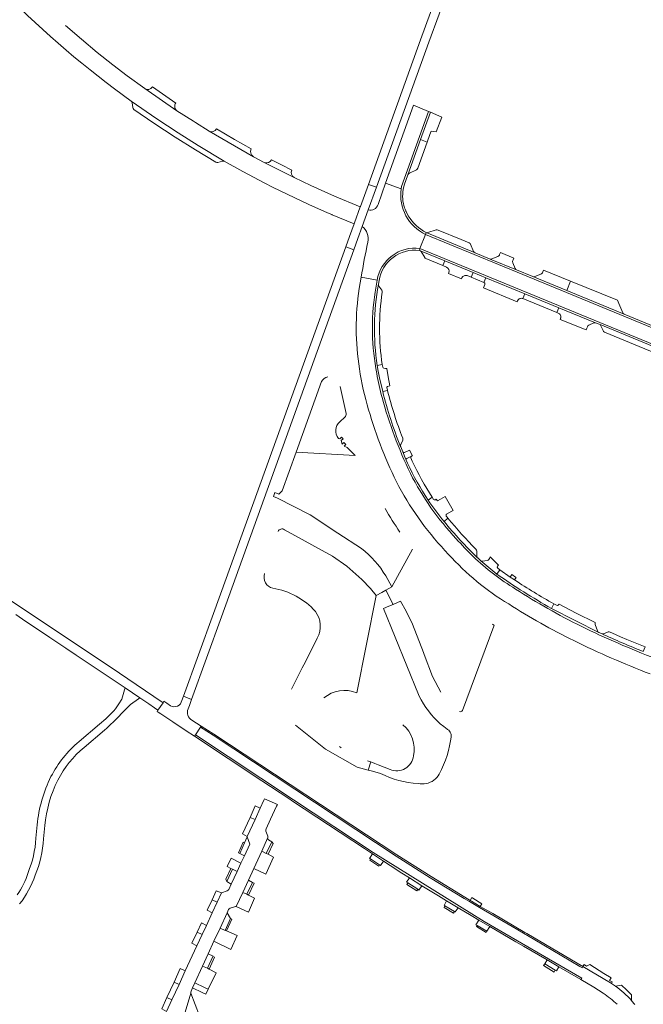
# Model space of a CAD drawing. Header units: metres. Extents: x 166325 to 190320, y 381923 to 404576.
# Tile 805 of 1056: x 176964 to 177188, y 396678 to 397032. Entities that reach past the tile are written whole.
import ezdxf

# ---------------------------------------------------------------- set-up
doc = ezdxf.new("R2010")
doc.units = ezdxf.units.M
for name, color, linetype, lineweight in [('B-WE-OG-WATER_MEER-GV', 8, 'Continuous', 18), ('B-WE-VH-VERHARDING_ASFALT-GV', 8, 'Continuous', 18), ('B-WE-VH-VERHARDING_BETONSTRAATSTEEN-GV', 8, 'Continuous', 18), ('B-WE-VH-VERHARDING_STRAATBAKSTEEN-GV', 8, 'Continuous', 18)]:
    doc.layers.add(name, color=color, linetype=linetype, lineweight=lineweight)

msp = doc.modelspace()

# ---------------------------------------------------------------- linework, layer by layer
at = {"layer": 'B-WE-OG-WATER_MEER-GV'}
for points in [[(177074.684, 396903.949, 0.211831), (177072.375, 396902.17)], [(177080.747, 396889.346, 0.261175), (177081.221, 396890.731)], [(177078.483, 396881.771, -0.4135938), (177078.966, 396887.731)], [(177100.572, 396848.054, -0.0188983), (177095.249, 396856.481)], [(177059.012, 396848.892, 0.4993769), (177056.773, 396848.278)], [(177086.752, 396842.108, -0.0988226), (177095.486, 396832.253)], [(177051.872, 396833.075, 0.4391408), (177054.843, 396827.827)], [(177054.843, 396827.827, -0.1706684), (177070.155, 396819.498)], [(177070.155, 396819.498, -0.2923151), (177070.839, 396809.899)], [(177073.194, 396788.334, -0.2805258), (177085.022, 396790.222)], [(177122.046, 396783.434, 0.3589353), (177123.071, 396783.872)], [(177101.65, 396778.689, -0.2782376), (177105.449, 396767.472)], [(177105.449, 396767.472, -0.4913167), (177097.06, 396762.588)], [(177093.656, 396761.193, 0.1083468), (177107.114, 396757.561)]]:
    msp.add_lwpolyline(points, format="xyb", dxfattribs=at)
at = {"layer": 'B-WE-OG-WATER_MEER-GV', "flags": 128}
for points in [[(177072.375, 396902.17), (177063.2, 396876.786), (177084.507, 396875.616), (177081.569, 396878.432), (177080.522, 396878.968), (177081.137, 396879.583), (177080.422, 396880.299), (177079.807, 396879.683), (177079.477, 396880.939), (177080.151, 396881.54), (177079.604, 396882.154), (177078.93, 396881.553), (177078.483, 396881.771)], [(177081.221, 396890.731), (177079.034, 396900.462)], [(177078.966, 396887.731), (177080.747, 396889.346)], [(177084.507, 396875.616), (177063.2, 396876.786), (177058.174, 396862.88), (177057.048, 396861.724), (177055.613, 396862.268)], [(177055.613, 396862.268), (177055.063, 396860.821), (177056.499, 396860.276), (177068.314, 396854.281), (177078.234, 396847.613), (177086.752, 396842.108)], [(177085.022, 396790.222), (177092.028, 396825.209), (177089.986, 396827.694), (177086.874, 396830.962), (177081.526, 396835.814), (177076.361, 396839.421), (177059.012, 396848.892)], [(177095.486, 396832.253), (177097.73, 396828.33), (177105.077, 396841.878)], [(177105.077, 396841.878), (177097.73, 396828.33), (177095.569, 396827.147), (177098.119, 396822.027), (177100.781, 396823.165), (177102.831, 396819.545), (177105.063, 396814.943), (177109.068, 396804.719), (177109.359, 396803.937), (177112.29, 396796.038), (177115.352, 396790.439)], [(177107.114, 396757.561), (177107.862, 396757.431), (177108.608, 396757.384), (177109.355, 396757.416), (177110.093, 396757.528), (177110.816, 396757.718), (177111.514, 396757.985), (177112.18, 396758.324), (177112.806, 396758.733), (177113.385, 396759.206), (177113.909, 396759.738), (177114.374, 396760.323), (177114.774, 396760.955), (177115.577, 396762.584), (177116.308, 396764.247), (177116.965, 396765.941), (177117.547, 396767.661), (177118.052, 396769.406), (177118.481, 396771.172), (177118.831, 396772.954), (177119.031, 396774.226), (177119.074, 396774.687), (177119.037, 396775.148), (177118.921, 396775.596), (177118.73, 396776.018), (177118.47, 396776.4), (177118.147, 396776.732), (177117.772, 396777.003), (177117.612, 396777.092), (177116.347, 396778.037), (177115.132, 396779.045), (177113.969, 396780.114), (177112.862, 396781.239), (177111.813, 396782.42), (177110.826, 396783.652), (177109.902, 396784.932), (177109.044, 396786.258), (177108.255, 396787.625), (177107.535, 396789.031), (177107.281, 396789.574), (177094.718, 396820.573), (177096.579, 396821.368), (177098.119, 396822.027), (177095.569, 396827.147), (177094.1, 396826.343), (177092.028, 396825.209), (177085.022, 396790.222)], [(177123.071, 396783.872), (177134.45, 396814.229)], [(177134.45, 396814.229), (177134.474, 396814.385), (177134.392, 396814.566), (177133.932, 396814.879)], [(177070.839, 396809.899), (177066.55, 396801.371), (177065.382, 396799.128), (177061.504, 396791.559)], [(177062.986, 396778.568), (177073.809, 396769.88)], [(177073.809, 396769.88), (177085.163, 396763.428), (177089.127, 396762.385), (177090.067, 396765.31), (177088.872, 396765.746)], [(177079.493, 396770.42), (177078.798, 396770.931)], [(177097.06, 396762.588), (177092.774, 396764.321), (177091.612, 396764.745), (177090.067, 396765.31), (177089.127, 396762.385), (177090.658, 396761.982), (177093.656, 396761.193)]]:
    msp.add_lwpolyline(points, dxfattribs=at)
at = {"layer": 'B-WE-VH-VERHARDING_ASFALT-GV', "flags": 128}
for points in [[(177120.742, 397054.983), (177117.384, 397049.634), (177115.697, 397046.316), (177107.944, 397025.21), (177089.253, 396973.171), (177092.121, 396972.181), (177110.998, 397024.369), (177118.442, 397044.619), (177120.29, 397048.347), (177121.959, 397051.102), (177123.38, 397053.447)], [(177144.792, 396940.709), (177109.807, 396955.106), (177107.792, 396950.139), (177258.982, 396887.972), (177261.258, 396893.534)], [(177091.641, 396934.346), (177092.342, 396938.66), (177086.652, 396939.789), (177085.964, 396935.662)], [(177257.123, 396894.482), (177144.792, 396940.709)], [(176962.279, 396818.394), (176965.955, 396815.872), (176970.804, 396812.57), (176974.546, 396810.124), (176980.282, 396806.316), (176983.988, 396803.8), (177001.632, 396791.969), (177006.912, 396788.368), (177010.235, 396786.221), (177012.282, 396784.773), (177013.496, 396783.916), (177015.315, 396786.636), (177005.689, 396793.198), (176999.652, 396797.242), (176935.268, 396840.13)], [(177000.266, 396782.573), (177002.037, 396784.455), (177003.571, 396785.948), (177006.442, 396788.027), (177006.912, 396788.368), (177001.632, 396791.969), (177001.435, 396791.284), (177000.477, 396787.954), (176999.453, 396786.205), (176998.249, 396784.442)], [(176992.446, 396778.859), (176985.109, 396772.66)], [(176986.878, 396770.554), (176994.228, 396776.765)], [(177176.72, 396685.604), (177176.42, 396685.79), (177166.477, 396691.648), (177166.223, 396691.217), (177165.356, 396691.728), (177149.108, 396701.301), (177140.937, 396706.114), (177129.247, 396712.904), (177125.62, 396715.06), (177123.736, 396716.174), (177111.526, 396723.635), (177099.219, 396731.42), (177033.375, 396774.917), (177028.807, 396777.788), (177026.969, 396775.076), (177062.255, 396751.702), (177091.015, 396732.766), (177130.896, 396707.859), (177166.076, 396687.542), (177165.668, 396687.028), (177170.44, 396684.25), (177172.136, 396683.214), (177173.785, 396682.105)], [(176969.994, 396742.648), (176969.538, 396737.843)], [(176972.281, 396737.636), (176972.731, 396742.384)], [(177183.975, 396681.516), (177182.141, 396683.244), (177180.373, 396684.992), (177178.197, 396684.623)], [(177183.975, 396679.445), (177183.975, 396681.516)], [(177185.133, 396678.057), (177184.973, 396678.258)]]:
    msp.add_lwpolyline(points, dxfattribs=at)
for points in [[(177110.918, 396999.414), (177105.495, 397001.616), (177095.4, 396973.596), (177101.018, 396971.548), (177101.187, 396972.411)], [(177084.015, 396949.648), (177081.124, 396950.681), (177038.033, 396831.28), (177033.487, 396818.754), (177022.689, 396789.041), (177025.553, 396787.777), (177036.316, 396817.597)]]:
    msp.add_lwpolyline(points, close=True, dxfattribs=at)
at = {"layer": 'B-WE-VH-VERHARDING_ASFALT-GV'}
for points in [[(177085.964, 396935.662, 0.07883), (177086.024, 396906.739)], [(177086.024, 396906.739, 0.0353598), (177089.284, 396892.085)], [(177089.284, 396892.085, 0.044861), (177100.21, 396864.392)], [(177100.21, 396864.392, 0.0661843), (177118.115, 396840.021)], [(177118.115, 396840.021, 0.0738154), (177139.738, 396822.181)], [(177139.738, 396822.181, 0.0264742), (177163.164, 396808.973)], [(177192.715, 396802.464, -0.0221628), (177165.883, 396814.139)], [(177163.164, 396808.973, 0.0221067), (177190.671, 396796.995)], [(176998.249, 396784.442, -0.0288067), (176992.446, 396778.859)], [(176994.228, 396776.765, 0.0288695), (177000.266, 396782.573)], [(176985.109, 396772.66, 0.0995861), (176974.978, 396760.037)], [(176977.431, 396758.794, -0.0994431), (176986.878, 396770.554)], [(176974.978, 396760.037, 0.0907579), (176969.994, 396742.648)], [(176972.731, 396742.384, -0.0905609), (176977.431, 396758.794)], [(176969.538, 396737.843, -0.0851185), (176966.711, 396725.518)], [(176969.301, 396724.584, 0.0838222), (176972.281, 396737.636)], [(176966.711, 396725.518, -0.0880682), (176962.741, 396717.454)], [(176963.638, 396714.206, 0.0873589), (176969.301, 396724.584)], [(177178.197, 396684.623, 0.0129826), (177176.72, 396685.604)], [(177178.197, 396684.623, -0.0587842), (177183.975, 396679.445)], [(177173.785, 396682.105, -0.0349199), (177178.795, 396678.094)], [(177184.973, 396678.258, 0.0114746), (177183.975, 396679.445)]]:
    msp.add_lwpolyline(points, format="xyb", dxfattribs=at)
at = {"layer": 'B-WE-VH-VERHARDING_BETONSTRAATSTEEN-GV'}
for points in [[(176953.233, 397047.082, 0.0397446), (176997.865, 397007.526)], [(177011.516, 397008.215, -0.4088386), (177008.752, 397007.643)], [(177003.828, 397003.151, -0.1630344), (177004.222, 397002.498)], [(177004.468, 397000.785, 0.1548987), (177004.834, 397000.129)], [(177020.295, 396999.621, -0.4378261), (177019.961, 397002.43)], [(177034.562, 396993.127, -0.4130183), (177031.921, 396992.348)], [(177047.859, 396983.13, -0.4061445), (177047.097, 396985.952)], [(177054.391, 396982.002, -0.4129441), (177051.734, 396981.071)], [(177034.299, 396981.193, 0.2088806), (177035.075, 396981.091)], [(177036.679, 396981.526, -0.195375), (177037.334, 396981.468)], [(177106.515, 396978.401, 0.1933976), (177107.023, 396978.979)], [(177062.487, 396975.673, -0.3969933), (177061.698, 396978.29)], [(177103.487, 396976.634, -0.1814146), (177104.001, 396977.195)], [(177109.807, 396955.106, -0.3242392), (177101.018, 396971.548)], [(177102.27, 396964.726, -0.1254649), (177101.763, 396971.276)], [(177092.757, 396965.949, -0.3941521), (177089.126, 396963.948)], [(177110.015, 396955.808, -0.1291809), (177103.611, 396961.852)], [(177087.031, 396958.059, -0.2714998), (177089.075, 396952.372)], [(177114.375, 396956.738, 0.1872529), (177113.617, 396956.786)], [(177089.075, 396952.372, 0.0137441), (177086.652, 396939.789)], [(177092.342, 396938.66, -0.3996799), (177107.792, 396950.139)], [(177126.043, 396951.613, 0.192113), (177125.495, 396952.132)], [(177093.059, 396938.518, -0.4019254), (177107.631, 396949.421)], [(177127.678, 396948.518, -0.1772808), (177127.123, 396949.035)], [(177136.389, 396947.734, -0.2098331), (177135.859, 396947.206)], [(177117.39, 396943.395, -0.3897128), (177118.234, 396941.451)], [(177133.725, 396946.336, -0.1970878), (177133.055, 396946.3)], [(177141.206, 396944.98, -0.1957966), (177141.207, 396945.741)], [(177142.616, 396942.367, -0.2003636), (177142.078, 396942.917)], [(177123.203, 396939.98, -0.0963833), (177123.683, 396940.308)], [(177123.683, 396940.308, -0.1973721), (177124.823, 396940.327)], [(177149.123, 396940.003, -0.1900389), (177148.418, 396939.983)], [(177151.888, 396941.359, -0.2095175), (177151.325, 396940.829)], [(177092.846, 396937.2, 0.0850812), (177092.438, 396908.028)], [(177093.022, 396936.486, -0.2071262), (177092.846, 396937.2)], [(177130.855, 396937.855, -0.4260779), (177131.107, 396937.17)], [(177091.641, 396934.346, 0.0841751), (177092.244, 396905.062)], [(177094.25, 396908.313, -0.0758746), (177094.222, 396934.356)], [(177094.222, 396934.356, 0.1763559), (177094.047, 396935.099)], [(177143.26, 396931.749, -0.0966209), (177143.745, 396932.072)], [(177143.745, 396932.072, -0.1984264), (177144.889, 396932.073)], [(177157.586, 396926.854, -0.2063945), (177158.413, 396926.053)], [(177158.413, 396926.053, -0.1037767), (177158.525, 396925.476)], [(177181.338, 396926.436, -0.1967217), (177180.802, 396926.993)], [(177168.068, 396921.914, -0.2120001), (177168.586, 396922.467)], [(177173.699, 396920.54, 0.227946), (177174.235, 396919.988)], [(177092.244, 396905.062, 0.0210313), (177094.147, 396896.456)], [(177094.81, 396907.002, -0.3380884), (177094.392, 396907.424)], [(177095.881, 396899.959, -0.2952015), (177096.058, 396900.477)], [(177100.833, 396878.842, -0.0359938), (177094.407, 396898.574)], [(177101.598, 396881.817, -0.0317936), (177096.118, 396898.998)], [(177094.147, 396896.456, 0.0457548), (177104.339, 396869.131)], [(177100.833, 396878.842, -0.2073049), (177100.878, 396879.551)], [(177101.579, 396881.06, 0.202086), (177101.598, 396881.817)], [(177102.257, 396876.698, -0.3993858), (177101.586, 396876.976)], [(177110.734, 396859.561, -0.0412644), (177103.336, 396872.851)], [(177104.53, 396874.721, -0.3947313), (177104.781, 396875.372)], [(177112.219, 396860.557, -0.0396841), (177105.021, 396873.615)], [(177104.339, 396869.131, 0.0719495), (177120.892, 396845.656)], [(177110.734, 396859.561, 0.0259977), (177116.475, 396851.885)], [(177113.42, 396859.676, -0.4181605), (177112.722, 396859.802)], [(177117.28, 396853.78, -0.436024), (177117.385, 396854.493)], [(177116.475, 396851.885, 0.0296473), (177128.495, 396838.809)], [(177127.947, 396841.837, -0.0214807), (177117.883, 396853.044)], [(177120.892, 396845.656, 0.0245211), (177126.944, 396839.271)], [(177128.231, 396841.119, 0.2419473), (177127.947, 396841.837)], [(177126.944, 396839.271, 0.0539582), (177142.213, 396827.537)], [(177128.495, 396838.809, -0.1679419), (177128.265, 396839.403)], [(177130.298, 396837.599, -0.2054227), (177129.674, 396837.721)], [(177132.613, 396838.114, -0.19797), (177131.943, 396837.767)], [(177135.81, 396835.012, -0.3427091), (177135.73, 396835.73)], [(177155.139, 396820.586, -0.0262564), (177135.493, 396832.936)], [(177156.039, 396822.193, -0.0198662), (177141.894, 396830.8)], [(177142.213, 396827.537, 0.0282194), (177165.883, 396814.139)], [(177157.643, 396821.875, -0.4802083), (177156.962, 396821.694)], [(177170.894, 396814.774, -0.1862022), (177170.934, 396815.515)], [(177172.155, 396811.957, -0.1770203), (177171.682, 396812.495)], [(177176.288, 396812.066, 0.1991939), (177175.52, 396812.081)], [(177188.209, 396805.012, -0.0109911), (177173.112, 396811.486)], [(177173.9, 396811.475, -0.1738594), (177173.112, 396811.486)], [(177022.093, 396787.419, -0.516284), (177018.002, 396785.531)], [(177025.713, 396780.323, -0.3641543), (177024.345, 396784.431)]]:
    msp.add_lwpolyline(points, format="xyb", dxfattribs=at)
at = {"layer": 'B-WE-VH-VERHARDING_BETONSTRAATSTEEN-GV', "flags": 128}
for points in [[(176997.865, 397007.526), (177003.828, 397003.151), (177013.045, 396996.787), (177020.719, 396991.741), (177027.965, 396987.176), (177037.334, 396981.468), (177044.004, 396977.781), (177051.912, 396973.579), (177054.689, 396972.208), (177059.954, 396969.607), (177067.855, 396965.893), (177074.486, 396962.966), (177076.031, 396962.283), (177076.188, 396962.214), (177084.127, 396958.941), (177084.255, 396959.293), (177086.329, 396965.146), (177077.068, 396968.965), (177074.694, 396970), (177068.562, 396972.8), (177062.487, 396975.673), (177051.734, 396981.071), (177047.859, 396983.13), (177031.921, 396992.348), (177027.034, 396995.405), (177026.271, 396995.883), (177020.295, 396999.621), (177008.752, 397007.643), (177002.453, 397012.244), (177002.414, 397012.27), (176997.229, 397016.202), (176991.634, 397020.64), (176985.926, 397025.377), (176980.198, 397030.287)], [(177008.752, 397007.643), (177020.295, 396999.621)], [(177019.961, 397002.43), (177011.516, 397008.215)], [(177037.334, 396981.468), (177027.965, 396987.176), (177020.719, 396991.741), (177013.045, 396996.787), (177003.828, 397003.151)], [(177004.222, 397002.498), (177004.468, 397000.785)], [(177004.834, 397000.129), (177011.975, 396995.199), (177019.682, 396990.13), (177026.967, 396985.542), (177034.299, 396981.193)], [(177101.763, 396971.276), (177102.139, 396972.852), (177103.487, 396976.634), (177108.043, 396989.277), (177111.593, 396999.128), (177110.918, 396999.414), (177101.187, 396972.411), (177101.018, 396971.548)], [(177047.097, 396985.952), (177041.025, 396989.34), (177034.562, 396993.127)], [(177031.921, 396992.348), (177047.859, 396983.13)], [(177110.429, 396988.417), (177108.043, 396989.277), (177103.487, 396976.634)], [(177107.023, 396978.979), (177110.429, 396988.417)], [(177061.698, 396978.29), (177057.995, 396980.2), (177054.391, 396982.002)], [(177035.075, 396981.091), (177036.679, 396981.526)], [(177051.734, 396981.071), (177062.487, 396975.673)], [(177104.001, 396977.195), (177106.515, 396978.401)], [(177101.018, 396971.548), (177095.4, 396973.596), (177092.757, 396965.949)], [(177103.611, 396961.852), (177102.792, 396963.419), (177102.738, 396963.537), (177102.684, 396963.659), (177102.465, 396964.188), (177102.27, 396964.726)], [(177089.126, 396963.948), (177087.031, 396958.059)], [(177107.792, 396950.139), (177109.807, 396955.106)], [(177181.338, 396926.436), (177160.659, 396934.946), (177148.418, 396939.983), (177142.616, 396942.367), (177133.055, 396946.3), (177127.678, 396948.518), (177110.015, 396955.808), (177109.807, 396955.106), (177144.792, 396940.709), (177257.123, 396894.482)], [(177109.807, 396955.106), (177110.015, 396955.808)], [(177113.617, 396956.786), (177110.586, 396955.823), (177110.302, 396955.772), (177110.015, 396955.808), (177127.678, 396948.518)], [(177125.495, 396952.132), (177122.637, 396953.316), (177114.375, 396956.738)], [(177107.631, 396949.421), (177107.792, 396950.139)], [(177127.123, 396949.035), (177126.043, 396951.613)], [(177135.859, 396947.206), (177133.725, 396946.336)], [(177141.331, 396946.034), (177141.599, 396946.667), (177136.751, 396948.649), (177136.667, 396948.436), (177136.488, 396947.984), (177136.389, 396947.734)], [(177116.74, 396945.673), (177116.035, 396943.95), (177117.39, 396943.395)], [(177124.823, 396940.327), (177126.257, 396939.739), (177126.967, 396941.466), (177116.74, 396945.673)], [(177133.055, 396946.3), (177142.616, 396942.367)], [(177142.078, 396942.917), (177141.206, 396944.98)], [(177141.207, 396945.741), (177141.331, 396946.034)], [(177086.652, 396939.789), (177092.342, 396938.66)], [(177118.234, 396941.451), (177118.079, 396941.043), (177122.781, 396939.203), (177122.883, 396939.495), (177122.945, 396939.627), (177123.019, 396939.753), (177123.106, 396939.871), (177123.203, 396939.98)], [(177131.563, 396939.575), (177130.855, 396937.855)], [(177144.889, 396932.073), (177145.599, 396933.8), (177131.563, 396939.575)], [(177148.418, 396939.983), (177160.659, 396934.946), (177161.99, 396938.336), (177152.283, 396942.275)], [(177151.325, 396940.829), (177149.123, 396940.003)], [(177152.283, 396942.275), (177152.048, 396941.73), (177151.888, 396941.359)], [(177092.342, 396938.66), (177091.641, 396934.346)], [(177092.846, 396937.2), (177093.059, 396938.518)], [(177094.047, 396935.099), (177093.022, 396936.486)], [(177131.107, 396937.17), (177130.875, 396936.562), (177130.641, 396935.948), (177142.808, 396930.946), (177142.935, 396931.265), (177142.998, 396931.397), (177143.074, 396931.523), (177143.161, 396931.64), (177143.26, 396931.749)], [(177161.99, 396938.336), (177160.659, 396934.946), (177181.338, 396926.436)], [(177180.802, 396926.993), (177179.408, 396930.297), (177178.913, 396931.469), (177161.99, 396938.336)], [(177157.825, 396928.77), (177157.116, 396927.047), (177157.586, 396926.854)], [(177168.586, 396922.467), (177170.423, 396923.297), (177170.714, 396923.367), (177171.013, 396923.344), (177157.825, 396928.77)], [(177158.525, 396925.476), (177158.516, 396925.329), (177158.492, 396925.183), (177158.454, 396925.04), (177158.401, 396924.902), (177158.267, 396924.588), (177167.674, 396920.856), (177167.862, 396921.362), (177168.068, 396921.914)], [(177257.379, 396895.191), (177242.496, 396901.286), (177233.659, 396904.926), (177232.673, 396905.331), (177223.62, 396909.052), (177218.13, 396911.304), (177210.338, 396914.518), (177209.627, 396914.805), (177201.188, 396918.281), (177200.837, 396918.425), (177190.336, 396922.731), (177181.338, 396926.436)], [(177172.619, 396922.683), (177172.822, 396922.499), (177172.963, 396922.263), (177173.699, 396920.54)], [(177174.235, 396919.988), (177194.23, 396911.749), (177194.949, 396913.496), (177172.619, 396922.683)], [(177094.392, 396907.424), (177094.25, 396908.313), (177092.438, 396908.028), (177092.799, 396905.9), (177093.272, 396903.532), (177094.407, 396898.574), (177096.118, 396898.998), (177096.058, 396899.238), (177095.881, 396899.959)], [(177092.438, 396908.028), (177094.25, 396908.313)], [(177094.407, 396898.574), (177093.272, 396903.532), (177092.799, 396905.9), (177092.438, 396908.028)], [(177096.415, 396903.902), (177095.89, 396906.851), (177095.346, 396906.927), (177094.81, 396907.002)], [(177096.058, 396900.477), (177096.986, 396900.69), (177096.415, 396903.902)], [(177096.118, 396898.998), (177094.407, 396898.574)], [(177100.878, 396879.551), (177101.579, 396881.06)], [(177103.336, 396872.851), (177102.88, 396873.874), (177102.775, 396874.126), (177101.586, 396876.976), (177100.86, 396878.775), (177100.833, 396878.842)], [(177101.586, 396876.976), (177102.775, 396874.126), (177102.797, 396874.212), (177102.904, 396874.409), (177103.072, 396874.556), (177104.781, 396875.372), (177105.157, 396875.531), (177104.094, 396877.527)], [(177104.094, 396877.527), (177103.594, 396877.301), (177102.257, 396876.698)], [(177104.781, 396875.372), (177103.072, 396874.556), (177102.904, 396874.409), (177102.797, 396874.212), (177102.775, 396874.126), (177102.88, 396873.874), (177103.336, 396872.851)], [(177105.021, 396873.615), (177104.53, 396874.721)], [(177112.722, 396859.802), (177112.219, 396860.557), (177110.734, 396859.561)], [(177110.734, 396859.561), (177112.219, 396860.557)], [(177116.925, 396860.848), (177115.186, 396859.886), (177114.125, 396859.265), (177113.688, 396859.86), (177113.42, 396859.676)], [(177117.385, 396854.493), (177119.319, 396855.505), (177119.784, 396855.748), (177116.925, 396860.848)], [(177116.475, 396851.885), (177117.883, 396853.044), (177117.732, 396853.228), (177117.28, 396853.78)], [(177117.883, 396853.044), (177116.475, 396851.885)], [(177128.265, 396839.403), (177128.231, 396841.119)], [(177135.493, 396832.936), (177129.674, 396837.721), (177128.59, 396838.717), (177128.541, 396838.764), (177128.495, 396838.809)], [(177129.674, 396837.721), (177135.493, 396832.936), (177136.613, 396834.428), (177135.81, 396835.012)], [(177131.943, 396837.767), (177130.298, 396837.599)], [(177136.054, 396836.118), (177133.028, 396839.088), (177132.784, 396838.516), (177132.613, 396838.114)], [(177141.894, 396830.8), (177140.329, 396831.851), (177136.613, 396834.428), (177135.493, 396832.936)], [(177135.73, 396835.73), (177136.054, 396836.118)], [(177155.139, 396820.586), (177156.039, 396822.193)], [(177156.039, 396822.193), (177155.139, 396820.586), (177172.155, 396811.957)], [(177173.112, 396811.486), (177172.155, 396811.957), (177155.139, 396820.586)], [(177156.962, 396821.694), (177156.039, 396822.193)], [(177170.934, 396815.515), (177164.038, 396818.82), (177157.918, 396822.05), (177157.78, 396822.132), (177157.643, 396821.875)], [(177171.682, 396812.495), (177170.894, 396814.774)], [(177175.52, 396812.081), (177173.9, 396811.475)], [(177182.277, 396809.406), (177180.048, 396810.396), (177177.112, 396811.7), (177176.288, 396812.066)], [(177188.209, 396805.012), (177188.887, 396806.685), (177182.277, 396809.406)], [(177018.002, 396785.531), (177016.642, 396786.458), (177015.649, 396787.135), (177015.315, 396786.636), (177013.496, 396783.916), (177013.211, 396783.489), (177013.543, 396783.267), (177014.497, 396782.629), (177018.884, 396779.699), (177023.688, 396776.49), (177026.606, 396774.541), (177026.969, 396775.076), (177028.807, 396777.788), (177029.088, 396778.202), (177025.713, 396780.323)], [(177024.345, 396784.431), (177024.79, 396785.663), (177025.553, 396787.777), (177022.689, 396789.041), (177022.093, 396787.419)], [(177031.596, 396696.299), (177033.653, 396700.761), (177035.86, 396705.549), (177038.364, 396710.981), (177038.906, 396712.156), (177039.143, 396712.468), (177039.484, 396712.662), (177041.394, 396713.264), (177041.652, 396713.311), (177043.994, 396718.385), (177046.028, 396722.793), (177047.976, 396727.015), (177050.822, 396733.181), (177052.969, 396737.833), (177053, 396737.901), (177053.091, 396738.24), (177053.038, 396738.586), (177052.334, 396740.444), (177052.281, 396740.825), (177052.383, 396741.216), (177054.008, 396744.715), (177056.201, 396749.436), (177056.482, 396750.04), (177051.842, 396752.007), (177051.643, 396751.553), (177050.306, 396748.649), (177048.431, 396744.579), (177045.651, 396738.542), (177045.564, 396738.353), (177046.519, 396735.734), (177044.58, 396731.546), (177044.481, 396731.331), (177043.354, 396728.896), (177041.987, 396725.942), (177039.877, 396721.382), (177038.987, 396719.459), (177038.743, 396719.149), (177038.389, 396718.946), (177036.374, 396718.258), (177034.798, 396714.861), (177032.993, 396710.97), (177030.908, 396706.474), (177029.395, 396703.212), (177027.496, 396699.12), (177023.307, 396690.088), (177021.072, 396685.271), (177018.484, 396679.691), (177016.561, 396675.546)], [(177006.78, 396646.996), (177009.608, 396648.303), (177010.179, 396648.567), (177012.126, 396649.467), (177016.434, 396658.785), (177016.901, 396659.796), (177020.563, 396667.714), (177020.679, 396667.966), (177020.866, 396668.232), (177021.229, 396668.474), (177025.349, 396682.095), (177025.303, 396682.52), (177025.396, 396682.85), (177025.95, 396684.052), (177026.754, 396685.797), (177029.556, 396691.874), (177031.596, 396696.299)]]:
    msp.add_lwpolyline(points, dxfattribs=at)
for points in [[(177115.727, 396997.345), (177111.593, 396999.128), (177108.043, 396989.277), (177110.429, 396988.417), (177111.399, 396991.106), (177111.89, 396992.368), (177112.775, 396992.217), (177113.684, 396992.062)], [(177084.127, 396958.941), (177082.476, 396954.401), (177081.124, 396950.681), (177084.015, 396949.648), (177085.466, 396953.695), (177087.031, 396958.059), (177089.126, 396963.948), (177092.121, 396972.181), (177089.253, 396973.171), (177087.781, 396969.133), (177086.354, 396965.217), (177086.329, 396965.146), (177084.255, 396959.293)], [(177107.792, 396950.139), (177107.631, 396949.421), (177116.74, 396945.673), (177126.967, 396941.466), (177131.563, 396939.575), (177145.599, 396933.8), (177157.825, 396928.77), (177171.013, 396923.344), (177172.619, 396922.683), (177194.949, 396913.496), (177203.954, 396909.791), (177207.7, 396908.26), (177217.425, 396904.268), (177224.428, 396901.395), (177225.56, 396900.93), (177238.153, 396895.763), (177257.597, 396887.759), (177258.706, 396887.302), (177258.982, 396887.972)], [(177107.631, 396949.421), (177108.031, 396949.228), (177108.26, 396948.981), (177109.521, 396946.841), (177109.615, 396946.723), (177109.72, 396946.615), (177109.961, 396946.435), (177116.035, 396943.95), (177116.74, 396945.673)], [(177126.967, 396941.466), (177126.257, 396939.739), (177130.855, 396937.855), (177131.563, 396939.575)], [(177145.599, 396933.8), (177144.889, 396932.073), (177157.116, 396927.047), (177157.825, 396928.77)], [(177142.18, 396831.872), (177140.878, 396832.752), (177140.329, 396831.851), (177141.894, 396830.8), (177142.44, 396831.703)], [(177149.108, 396701.301), (177165.356, 396691.728), (177166.223, 396691.217), (177166.477, 396691.648), (177146.319, 396703.524), (177145.534, 396703.986), (177134.07, 396710.74), (177129.5, 396713.335), (177126.4, 396715.18), (177125.875, 396715.49), (177123.994, 396716.603), (177111.79, 396724.06), (177099.49, 396731.84), (177033.646, 396775.337), (177029.088, 396778.202), (177028.807, 396777.788), (177033.375, 396774.917), (177099.219, 396731.42), (177111.526, 396723.635), (177123.736, 396716.174), (177125.62, 396715.06), (177129.247, 396712.904), (177140.937, 396706.114)], [(177117.397, 396715.322), (177121.614, 396712.776), (177126.281, 396710.013), (177129.03, 396708.385), (177133.01, 396706.036), (177142.32, 396700.617), (177145.049, 396699.029), (177153.6, 396694.052), (177157.853, 396691.576), (177165.668, 396687.028), (177166.076, 396687.542), (177130.896, 396707.859), (177091.015, 396732.766), (177062.255, 396751.702), (177026.969, 396775.076), (177026.606, 396774.541), (177050.917, 396758.486), (177060.538, 396752.155), (177061.902, 396751.255), (177087.801, 396734.169), (177090.678, 396732.271), (177094.669, 396729.638), (177097.03, 396728.08), (177101.292, 396725.348), (177103.986, 396723.622), (177108.505, 396720.725), (177114.489, 396717.082)], [(177126.881, 396716.241), (177126.46, 396716.509), (177125.875, 396715.49), (177126.4, 396715.18), (177129.5, 396713.335), (177130.052, 396714.22)], [(177167.766, 396691.869), (177166.906, 396692.376), (177166.477, 396691.648), (177176.42, 396685.79), (177176.72, 396685.604), (177177.027, 396686.125), (177176.085, 396686.681), (177176.62, 396687.589), (177173.973, 396689.208), (177168.989, 396692.422)]]:
    msp.add_lwpolyline(points, close=True, dxfattribs=at)
at = {"layer": 'B-WE-VH-VERHARDING_STRAATBAKSTEEN-GV', "flags": 128}
for points in [[(177050.306, 396748.649), (177048.515, 396749.475), (177046.628, 396745.38), (177048.431, 396744.579)], [(177048.431, 396744.579), (177046.628, 396745.38), (177043.92, 396739.503), (177045.651, 396738.542)], [(177045.564, 396738.353), (177044.62, 396736.212), (177042.905, 396732.321), (177044.58, 396731.546), (177046.519, 396735.734)], [(177054.531, 396736.558), (177053.297, 396737.259), (177053.112, 396737.414), (177053.003, 396737.611), (177052.969, 396737.833), (177050.822, 396733.181), (177052.496, 396732.409)], [(177044.62, 396736.212), (177044.111, 396736.493), (177042.481, 396732.569), (177042.905, 396732.321)], [(177054.942, 396736), (177054.531, 396736.558), (177052.496, 396732.409), (177053.111, 396732.103)], [(177039.833, 396730.634), (177038.456, 396727.647), (177039.774, 396726.966), (177040.279, 396726.732), (177041.987, 396725.942), (177043.354, 396728.896)], [(177055.108, 396730.996), (177053.111, 396732.103), (177052.496, 396732.409), (177050.822, 396733.181), (177047.976, 396727.015), (177052.295, 396724.935)], [(177090.678, 396732.271), (177089.688, 396730.609), (177089.946, 396730.443), (177093.293, 396728.288), (177093.592, 396728.095), (177094.669, 396729.638)], [(177089.946, 396730.443), (177089.731, 396729.938), (177093.01, 396727.797), (177093.293, 396728.288)], [(177040.279, 396726.732), (177039.774, 396726.966), (177037.953, 396723.161), (177038.255, 396722.269)], [(177040.279, 396726.732), (177038.255, 396722.269), (177039.877, 396721.382), (177041.987, 396725.942)], [(177102.96, 396722.04), (177103.401, 396721.759), (177106.981, 396719.483), (177107.437, 396719.193), (177108.505, 396720.725), (177103.986, 396723.622)], [(177047.546, 396721.929), (177046.028, 396722.793), (177043.994, 396718.385), (177045.498, 396717.691)], [(177048.076, 396721.737), (177047.546, 396721.929), (177045.498, 396717.691), (177046.06, 396717.413)], [(177103.401, 396721.759), (177103.111, 396721.213), (177106.69, 396718.936), (177106.981, 396719.483)], [(177036.374, 396718.258), (177034.466, 396718.989), (177032.957, 396715.715), (177034.798, 396714.861)], [(177048.286, 396716.315), (177046.06, 396717.413), (177045.498, 396717.691), (177043.994, 396718.385), (177041.652, 396713.311), (177046.059, 396711.296)], [(177034.798, 396714.861), (177032.957, 396715.715), (177031.228, 396711.962), (177032.993, 396710.97)], [(177117.397, 396715.322), (177116.46, 396713.686), (177116.81, 396713.482), (177120.257, 396711.475), (177120.421, 396711.38), (177121.614, 396712.776)], [(177116.81, 396713.482), (177116.498, 396712.924), (177119.908, 396710.864), (177120.257, 396711.475)], [(177039.63, 396708.978), (177038.364, 396710.981), (177035.86, 396705.549), (177037.733, 396704.695)], [(177030.908, 396706.474), (177029.106, 396707.358), (177027.583, 396704.053), (177029.395, 396703.212)], [(177041.942, 396702.799), (177038.127, 396704.518), (177037.733, 396704.695), (177035.86, 396705.549), (177033.653, 396700.761), (177039.712, 396697.776)], [(177040.051, 396708.788), (177039.63, 396708.978), (177037.733, 396704.695), (177038.127, 396704.518)], [(177133.01, 396706.036), (177129.03, 396708.385), (177127.975, 396706.738), (177128.39, 396706.491), (177131.865, 396704.423)], [(177128.39, 396706.491), (177128.174, 396706.061), (177131.588, 396703.967), (177131.865, 396704.423)], [(177029.395, 396703.212), (177027.583, 396704.053), (177025.737, 396700.049), (177027.496, 396699.12)], [(177033.234, 396695.316), (177033.301, 396695.459), (177031.596, 396696.299), (177029.556, 396691.874), (177031.259, 396691.089)], [(177033.798, 396695.039), (177033.234, 396695.316), (177031.259, 396691.089), (177031.877, 396690.77)], [(177034.408, 396689.462), (177031.877, 396690.77), (177031.259, 396691.089), (177029.556, 396691.874), (177026.754, 396685.797), (177030.213, 396684.202), (177031.562, 396683.546)], [(177152.706, 396692.607), (177152.329, 396692.003), (177156.146, 396689.719), (177156.479, 396690.4)], [(177153.6, 396694.052), (177152.706, 396692.607), (177156.479, 396690.4), (177156.937, 396690.132), (177157.853, 396691.576)], [(177023.307, 396690.088), (177021.532, 396690.923), (177019.306, 396686.09), (177021.072, 396685.271)], [(177021.072, 396685.271), (177019.306, 396686.09), (177016.733, 396680.504), (177018.484, 396679.691)], [(177030.213, 396684.202), (177026.754, 396685.797), (177025.95, 396684.052), (177029.346, 396682.4), (177030.687, 396681.748), (177031.562, 396683.546)], [(177018.484, 396679.691), (177016.733, 396680.504), (177014.845, 396676.413), (177016.561, 396675.546)]]:
    msp.add_lwpolyline(points, close=True, dxfattribs=at)
msp.add_lwpolyline([(177028.382, 396673.99), (177025.349, 396682.095), (177021.229, 396668.474)], dxfattribs=at)

doc.saveas('drawing.dxf')
